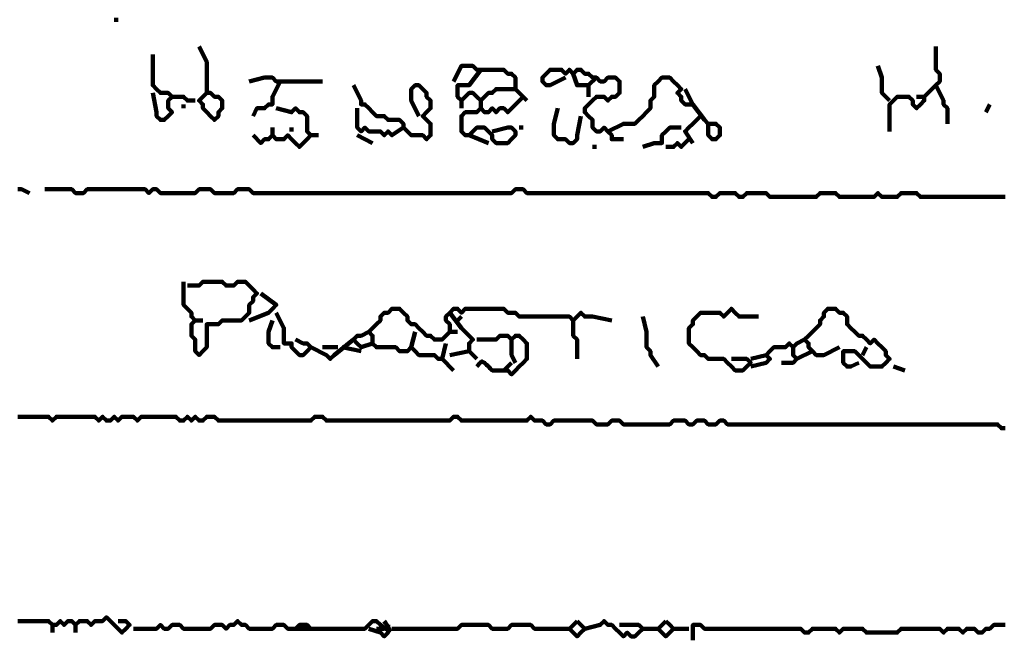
# Model space of a CAD drawing. Header units: metres. Extents: x 1959 to 4131, y 3282 to 4313.
# Tile 269 of 356: x 2432.46 to 2434.82, y 4286.01 to 4287.5. Entities that reach past the tile are written whole.
import ezdxf

# ---------------------------------------------------------------- set-up
doc = ezdxf.new("R2010")
doc.units = ezdxf.units.M
doc.layers.add('P', color=250, linetype='Continuous', lineweight=100)

msp = doc.modelspace()

# ---------------------------------------------------------------- linework, layer by layer
at = {"layer": 'P', "color": 0, "linetype": 'Continuous'}
for points in [[(2432.6909, 4287.4992), (2432.7002, 4287.4992)], [(2432.894, 4287.4346), (2432.9125, 4287.3976), (2432.9125, 4287.3884), (2432.9125, 4287.3792), (2432.9125, 4287.3699), (2432.9125, 4287.3607), (2432.9125, 4287.3515), (2432.9125, 4287.3423), (2432.9125, 4287.333), (2432.9125, 4287.3238), (2432.9217, 4287.3238), (2432.9309, 4287.3146), (2432.9402, 4287.3146), (2432.9494, 4287.3053), (2432.9494, 4287.2961), (2432.9494, 4287.2869), (2432.9402, 4287.2776), (2432.9402, 4287.2684), (2432.9309, 4287.2592), (2432.9217, 4287.2684), (2432.9125, 4287.2776), (2432.9032, 4287.2869), (2432.9032, 4287.2961), (2432.894, 4287.3053), (2432.9125, 4287.3238)], [(2434.6571, 4287.4346), (2434.6571, 4287.3976), (2434.6571, 4287.3884), (2434.6571, 4287.3792), (2434.6663, 4287.3699), (2434.6663, 4287.3607), (2434.6663, 4287.3515), (2434.6571, 4287.3423), (2434.6479, 4287.333), (2434.6386, 4287.3238), (2434.6294, 4287.3146), (2434.6294, 4287.3053), (2434.6202, 4287.2961), (2434.6109, 4287.2869), (2434.6017, 4287.2961), (2434.6017, 4287.3053), (2434.5925, 4287.3146), (2434.5832, 4287.3146), (2434.574, 4287.3146), (2434.5648, 4287.3146), (2434.5556, 4287.3053), (2434.5463, 4287.2961), (2434.5463, 4287.2869), (2434.5463, 4287.2776), (2434.5463, 4287.2315)], [(2432.7832, 4287.4161), (2432.7832, 4287.3792), (2432.7832, 4287.3699), (2432.7832, 4287.3607), (2432.7832, 4287.3515), (2432.7832, 4287.3423), (2432.7925, 4287.333), (2432.8017, 4287.3238), (2432.8109, 4287.3238), (2432.8202, 4287.3238), (2432.8294, 4287.3146), (2432.8202, 4287.3053), (2432.8202, 4287.2961), (2432.8202, 4287.2869), (2432.8294, 4287.2776), (2432.8202, 4287.2684), (2432.8109, 4287.2592), (2432.8017, 4287.2592), (2432.7925, 4287.2684), (2432.7925, 4287.2776), (2432.7832, 4287.3238)], [(2433.5032, 4287.3515), (2433.5217, 4287.3884), (2433.5309, 4287.3884), (2433.5402, 4287.3884), (2433.5494, 4287.3884), (2433.5586, 4287.3792), (2433.5679, 4287.3792), (2433.5771, 4287.3792), (2433.5863, 4287.3792), (2433.5956, 4287.3792), (2433.6048, 4287.3792), (2433.614, 4287.3792), (2433.6232, 4287.3792), (2433.6325, 4287.3699), (2433.6417, 4287.3699), (2433.6509, 4287.3607), (2433.6509, 4287.3515), (2433.6509, 4287.3423), (2433.6509, 4287.333), (2433.6417, 4287.333), (2433.6325, 4287.333), (2433.6232, 4287.333), (2433.614, 4287.333), (2433.6048, 4287.333), (2433.5956, 4287.3238), (2433.5863, 4287.3238), (2433.5771, 4287.3146), (2433.5679, 4287.3053), (2433.5586, 4287.3146), (2433.5494, 4287.3238), (2433.5402, 4287.3238), (2433.5309, 4287.3146), (2433.5217, 4287.3053), (2433.5125, 4287.3146), (2433.5125, 4287.3238), (2433.5125, 4287.333), (2433.5125, 4287.3423), (2433.5217, 4287.3423), (2433.5309, 4287.3423), (2433.5402, 4287.3423), (2433.5679, 4287.3792)], [(2433.7709, 4287.3607), (2433.734, 4287.3423), (2433.7248, 4287.3423), (2433.7156, 4287.3515), (2433.7156, 4287.3607), (2433.7248, 4287.3699), (2433.734, 4287.3792), (2433.7432, 4287.3792), (2433.7525, 4287.3792), (2433.7617, 4287.3792), (2433.7709, 4287.3699), (2433.7802, 4287.3792), (2433.7894, 4287.3699), (2433.7986, 4287.3792), (2433.8079, 4287.3792), (2433.8171, 4287.3699), (2433.8263, 4287.3699), (2433.8356, 4287.3607), (2433.8448, 4287.3607), (2433.854, 4287.3515), (2433.8632, 4287.3515), (2433.8725, 4287.3607), (2433.8817, 4287.3607), (2433.8909, 4287.3607), (2433.9002, 4287.3515), (2433.9002, 4287.3423), (2433.9002, 4287.333), (2433.9002, 4287.3238), (2433.8909, 4287.3146), (2433.8817, 4287.3146), (2433.8725, 4287.3053), (2433.8632, 4287.3146), (2433.854, 4287.3146), (2433.8448, 4287.3146), (2433.8356, 4287.3053), (2433.8263, 4287.2961), (2433.8171, 4287.2869), (2433.8171, 4287.2776), (2433.8263, 4287.2684), (2433.8356, 4287.2592), (2433.8356, 4287.2499), (2433.8356, 4287.2407), (2433.8448, 4287.2315), (2433.854, 4287.2315), (2433.8632, 4287.2407), (2433.8725, 4287.2315), (2433.8817, 4287.2223), (2433.8817, 4287.213), (2433.9094, 4287.213)], [(2434.5186, 4287.3884), (2434.5279, 4287.3607), (2434.5279, 4287.3515), (2434.5279, 4287.3423), (2434.5279, 4287.333), (2434.5279, 4287.3238), (2434.5463, 4287.3053)], [(2433.014, 4287.3515), (2433.0509, 4287.3607), (2433.0602, 4287.3607), (2433.0694, 4287.3607), (2433.0786, 4287.3515), (2433.0879, 4287.3515), (2433.0971, 4287.3515), (2433.1063, 4287.3515), (2433.1156, 4287.3515), (2433.1248, 4287.3515), (2433.134, 4287.3515), (2433.1432, 4287.3515), (2433.1894, 4287.3515)], [(2433.7894, 4287.3699), (2433.7986, 4287.3423), (2433.8079, 4287.3423), (2433.8171, 4287.3423), (2433.8263, 4287.3423), (2433.8263, 4287.333), (2433.8263, 4287.3146)], [(2433.8448, 4287.3607), (2433.8263, 4287.3423)], [(2433.8725, 4287.2315), (2433.9094, 4287.2499), (2433.9186, 4287.2499), (2433.9279, 4287.2499), (2433.9371, 4287.2499), (2433.9463, 4287.2592), (2433.9556, 4287.2684), (2433.9648, 4287.2776), (2433.974, 4287.2869), (2433.974, 4287.2961), (2433.974, 4287.3053), (2433.9832, 4287.3146), (2433.9832, 4287.3238), (2433.9832, 4287.333), (2433.9832, 4287.3423), (2433.9925, 4287.3515), (2434.0017, 4287.3607), (2434.0109, 4287.3607), (2434.0202, 4287.3607), (2434.0294, 4287.3515), (2434.0386, 4287.3423), (2434.0479, 4287.333), (2434.0386, 4287.3238), (2434.0479, 4287.3146), (2434.0479, 4287.3053), (2434.0571, 4287.2961), (2434.0663, 4287.2961), (2434.0756, 4287.2961), (2434.0571, 4287.333)], [(2433.0879, 4287.3515), (2433.0694, 4287.3146), (2433.0694, 4287.3053), (2433.0694, 4287.2961), (2433.0602, 4287.2961), (2433.0509, 4287.2869), (2433.0417, 4287.2869), (2433.0325, 4287.2869), (2433.0232, 4287.2684)], [(2433.2632, 4287.3423), (2433.2817, 4287.3053), (2433.2817, 4287.2961), (2433.2909, 4287.2961), (2433.3002, 4287.2869), (2433.3094, 4287.2776), (2433.3186, 4287.2684), (2433.3279, 4287.2684), (2433.3371, 4287.2684), (2433.3463, 4287.2592), (2433.3556, 4287.2592), (2433.3648, 4287.2592), (2433.374, 4287.2592), (2433.3832, 4287.2499), (2433.3832, 4287.2407), (2433.3925, 4287.2315), (2433.4017, 4287.2223), (2433.4109, 4287.2223), (2433.4202, 4287.2223), (2433.4294, 4287.2223), (2433.4386, 4287.213), (2433.4479, 4287.2223), (2433.4479, 4287.2315), (2433.4479, 4287.2407), (2433.4479, 4287.2499), (2433.4386, 4287.2592), (2433.4294, 4287.2684), (2433.4386, 4287.2776), (2433.4479, 4287.2869), (2433.4479, 4287.2961), (2433.4479, 4287.3053), (2433.4386, 4287.3146), (2433.4386, 4287.3238), (2433.4294, 4287.333), (2433.4202, 4287.3423), (2433.4109, 4287.3423), (2433.4017, 4287.333), (2433.4017, 4287.3238), (2433.4017, 4287.3146), (2433.4017, 4287.3053), (2433.4202, 4287.2684)], [(2433.6509, 4287.333), (2433.6786, 4287.3053)], [(2434.6571, 4287.3423), (2434.6756, 4287.3053), (2434.6756, 4287.2961), (2434.6848, 4287.2869), (2434.6848, 4287.2499)], [(2432.8294, 4287.3146), (2432.8479, 4287.3146), (2432.8571, 4287.3146), (2432.8663, 4287.3053), (2432.8848, 4287.3053)], [(2433.6694, 4287.3146), (2433.6325, 4287.2776), (2433.6232, 4287.2869), (2433.614, 4287.2869), (2433.6048, 4287.2776), (2433.5956, 4287.2869), (2433.5863, 4287.2776), (2433.5771, 4287.2776), (2433.5679, 4287.2869), (2433.5586, 4287.2776), (2433.5494, 4287.2776), (2433.5402, 4287.2776), (2433.5309, 4287.2776), (2433.5217, 4287.2684), (2433.5217, 4287.2592), (2433.5217, 4287.2499), (2433.5217, 4287.2407), (2433.5217, 4287.2315), (2433.5309, 4287.2223), (2433.5402, 4287.2223), (2433.5494, 4287.2315), (2433.5586, 4287.2407), (2433.5679, 4287.2407), (2433.5771, 4287.2407), (2433.5863, 4287.2315), (2433.5956, 4287.2223), (2433.5956, 4287.213), (2433.6048, 4287.2038), (2433.614, 4287.2038), (2433.6232, 4287.2038), (2433.6325, 4287.2038), (2433.6417, 4287.213), (2433.6509, 4287.2223), (2433.6509, 4287.2315), (2433.6417, 4287.2407), (2433.6325, 4287.2407), (2433.5956, 4287.2315)], [(2433.5217, 4287.3053), (2433.5217, 4287.2869)], [(2433.5679, 4287.3053), (2433.5679, 4287.2869)], [(2434.6109, 4287.3146), (2434.6294, 4287.3146)], [(2432.8571, 4287.2961), (2432.8571, 4287.2869)], [(2433.0786, 4287.2869), (2433.1156, 4287.2776), (2433.1248, 4287.2869), (2433.134, 4287.2776), (2433.1432, 4287.2776), (2433.1525, 4287.2684), (2433.1525, 4287.2592), (2433.1525, 4287.2499), (2433.1525, 4287.2407), (2433.1525, 4287.2315), (2433.1617, 4287.2223), (2433.1525, 4287.213), (2433.1432, 4287.2038), (2433.134, 4287.1946), (2433.1248, 4287.2038), (2433.1156, 4287.213), (2433.1063, 4287.2223), (2433.0971, 4287.213), (2433.0879, 4287.213), (2433.0786, 4287.213), (2433.0694, 4287.2223), (2433.0602, 4287.213), (2433.0509, 4287.213), (2433.0417, 4287.2038), (2433.0232, 4287.2223)], [(2433.2725, 4287.2869), (2433.2725, 4287.2499), (2433.2725, 4287.2407), (2433.2817, 4287.2315), (2433.2909, 4287.2407), (2433.3002, 4287.2315), (2433.3094, 4287.2315), (2433.3186, 4287.2315), (2433.3279, 4287.2315), (2433.3371, 4287.2223), (2433.3463, 4287.2315), (2433.3556, 4287.2223), (2433.3832, 4287.2407)], [(2433.7525, 4287.2869), (2433.7432, 4287.2499), (2433.7432, 4287.2407), (2433.7432, 4287.2315), (2433.7432, 4287.2223), (2433.7525, 4287.213), (2433.7617, 4287.213), (2433.7709, 4287.213), (2433.7802, 4287.2038), (2433.7894, 4287.2038), (2433.7986, 4287.213), (2433.7986, 4287.2223), (2433.8079, 4287.2684)], [(2434.0756, 4287.2961), (2434.1032, 4287.2592), (2434.1125, 4287.2499), (2434.1217, 4287.2499), (2434.1309, 4287.2499), (2434.1402, 4287.2407), (2434.1402, 4287.2315), (2434.1402, 4287.2223), (2434.1309, 4287.213), (2434.1217, 4287.213), (2434.1125, 4287.2223), (2434.1125, 4287.2315), (2434.1125, 4287.2499)], [(2434.7863, 4287.2961), (2434.7771, 4287.2776)], [(2434.094, 4287.2684), (2434.0756, 4287.2499), (2434.0663, 4287.2407), (2434.0571, 4287.2315), (2434.0756, 4287.2038)], [(2433.0694, 4287.2407), (2433.0694, 4287.2223)], [(2433.1156, 4287.2407), (2433.1156, 4287.2315)], [(2433.6602, 4287.2407), (2433.6694, 4287.2407)], [(2433.9556, 4287.1946), (2433.9832, 4287.2038), (2433.9925, 4287.2038), (2434.0017, 4287.2038), (2434.0017, 4287.213), (2434.0017, 4287.2223), (2434.0109, 4287.2315), (2434.0202, 4287.2407), (2434.0479, 4287.2407)], [(2433.1617, 4287.2223), (2433.1802, 4287.2223)], [(2433.2725, 4287.2223), (2433.3094, 4287.2038)], [(2433.5402, 4287.2223), (2433.5863, 4287.2038)], [(2434.0663, 4287.213), (2434.0479, 4287.1946), (2434.0386, 4287.2038), (2434.0294, 4287.1946), (2434.0109, 4287.1946)], [(2433.8356, 4287.1946), (2433.8448, 4287.1946)], [(2432.4602, 4287.093), (2432.4694, 4287.093), (2432.4879, 4287.0838)], [(2432.5248, 4287.093), (2432.5617, 4287.093), (2432.5709, 4287.093), (2432.5802, 4287.093), (2432.5894, 4287.093), (2432.5986, 4287.0838), (2432.6079, 4287.0838), (2432.6171, 4287.0838), (2432.6263, 4287.093), (2432.6356, 4287.093), (2432.6448, 4287.093), (2432.654, 4287.093), (2432.6632, 4287.093), (2432.6725, 4287.093), (2432.6817, 4287.093), (2432.6909, 4287.093), (2432.7002, 4287.093), (2432.7094, 4287.093), (2432.7186, 4287.093), (2432.7279, 4287.093), (2432.7371, 4287.093), (2432.7463, 4287.093), (2432.7556, 4287.093), (2432.7648, 4287.093), (2432.774, 4287.0838), (2432.7832, 4287.093), (2432.7925, 4287.093), (2432.8017, 4287.0838), (2432.8109, 4287.0838), (2432.8202, 4287.0838), (2432.8294, 4287.0838), (2432.8386, 4287.0838), (2432.8479, 4287.0838), (2432.8571, 4287.0838), (2432.8663, 4287.0838), (2432.8756, 4287.0838), (2432.8848, 4287.0838), (2432.894, 4287.093), (2432.9032, 4287.093), (2432.9125, 4287.093), (2432.9217, 4287.093), (2432.9309, 4287.0838), (2432.9402, 4287.0838), (2432.9494, 4287.0838), (2432.9586, 4287.0838), (2432.9679, 4287.0838), (2432.9771, 4287.0838), (2432.9863, 4287.093), (2432.9956, 4287.093), (2433.0048, 4287.093), (2433.014, 4287.093), (2433.0232, 4287.0838), (2433.0325, 4287.0838), (2433.0417, 4287.0838), (2433.0509, 4287.0838), (2433.0602, 4287.0838), (2433.0694, 4287.0838), (2433.0786, 4287.0838), (2433.0879, 4287.0838), (2433.0971, 4287.0838), (2433.1063, 4287.0838), (2433.1156, 4287.0838), (2433.1248, 4287.0838), (2433.134, 4287.0838), (2433.1432, 4287.0838), (2433.1525, 4287.0838), (2433.1617, 4287.0838), (2433.1709, 4287.0838), (2433.1802, 4287.0838), (2433.1894, 4287.0838), (2433.1986, 4287.0838), (2433.2079, 4287.0838), (2433.2171, 4287.0838), (2433.2263, 4287.0838), (2433.2356, 4287.0838), (2433.2448, 4287.0838), (2433.254, 4287.0838), (2433.2632, 4287.0838), (2433.2725, 4287.0838), (2433.2817, 4287.0838), (2433.2909, 4287.0838), (2433.3002, 4287.0838), (2433.3094, 4287.0838), (2433.3186, 4287.0838), (2433.3279, 4287.0838), (2433.3371, 4287.0838), (2433.3463, 4287.0838), (2433.3556, 4287.0838), (2433.3648, 4287.0838), (2433.374, 4287.0838), (2433.3832, 4287.0838), (2433.3925, 4287.0838), (2433.4017, 4287.0838), (2433.4109, 4287.0838), (2433.4202, 4287.0838), (2433.4294, 4287.0838), (2433.4386, 4287.0838), (2433.4479, 4287.0838), (2433.4571, 4287.0838), (2433.4663, 4287.0838), (2433.4756, 4287.0838), (2433.4848, 4287.0838), (2433.494, 4287.0838), (2433.5032, 4287.0838), (2433.5125, 4287.0838), (2433.5217, 4287.0838), (2433.5309, 4287.0838), (2433.5402, 4287.0838), (2433.5494, 4287.0838), (2433.5586, 4287.0838), (2433.5679, 4287.0838), (2433.5771, 4287.0838), (2433.5863, 4287.0838), (2433.5956, 4287.0838), (2433.6048, 4287.0838), (2433.614, 4287.0838), (2433.6232, 4287.0838), (2433.6325, 4287.0838), (2433.6417, 4287.0838), (2433.6509, 4287.093), (2433.6602, 4287.093), (2433.6694, 4287.093), (2433.6786, 4287.0838), (2433.6879, 4287.0838), (2433.6971, 4287.0838), (2433.7063, 4287.0838), (2433.7156, 4287.0838), (2433.7248, 4287.0838), (2433.734, 4287.0838), (2433.7432, 4287.0838), (2433.7525, 4287.0838), (2433.7617, 4287.0838), (2433.7709, 4287.0838), (2433.7802, 4287.0838), (2433.7894, 4287.0838), (2433.7986, 4287.0838), (2433.8079, 4287.0838), (2433.8171, 4287.0838), (2433.8263, 4287.0838), (2433.8356, 4287.0838), (2433.8448, 4287.0838), (2433.854, 4287.0838), (2433.8632, 4287.0838), (2433.8725, 4287.0838), (2433.8817, 4287.0838), (2433.8909, 4287.0838), (2433.9002, 4287.0838), (2433.9094, 4287.0838), (2433.9186, 4287.0838), (2433.9279, 4287.0838), (2433.9371, 4287.0838), (2433.9463, 4287.0838), (2433.9556, 4287.0838), (2433.9648, 4287.0838), (2433.974, 4287.0838), (2433.9832, 4287.0838), (2433.9925, 4287.0838), (2434.0017, 4287.0838), (2434.0109, 4287.0838), (2434.0202, 4287.0838), (2434.0294, 4287.0838), (2434.0386, 4287.0838), (2434.0479, 4287.0838), (2434.0571, 4287.0838), (2434.0663, 4287.0838), (2434.0756, 4287.0838), (2434.0848, 4287.0838), (2434.094, 4287.0838), (2434.1032, 4287.0838), (2434.1125, 4287.0838), (2434.1217, 4287.0746), (2434.1309, 4287.0746), (2434.1402, 4287.0838), (2434.1494, 4287.0838), (2434.1586, 4287.0838), (2434.1679, 4287.0838), (2434.1771, 4287.0838), (2434.1863, 4287.0746), (2434.1956, 4287.0746), (2434.2048, 4287.0838), (2434.214, 4287.0838), (2434.2232, 4287.0838), (2434.2325, 4287.0838), (2434.2417, 4287.0838), (2434.2509, 4287.0838), (2434.2602, 4287.0746), (2434.2694, 4287.0746), (2434.2786, 4287.0746), (2434.2879, 4287.0746), (2434.2971, 4287.0746), (2434.3063, 4287.0746), (2434.3156, 4287.0746), (2434.3248, 4287.0746), (2434.334, 4287.0746), (2434.3432, 4287.0746), (2434.3525, 4287.0746), (2434.3617, 4287.0746), (2434.3709, 4287.0746), (2434.3802, 4287.0838), (2434.3894, 4287.0838), (2434.3986, 4287.0838), (2434.4079, 4287.0838), (2434.4171, 4287.0838), (2434.4263, 4287.0746), (2434.4356, 4287.0746), (2434.4448, 4287.0746), (2434.454, 4287.0746), (2434.4632, 4287.0746), (2434.4725, 4287.0746), (2434.4817, 4287.0746), (2434.4909, 4287.0746), (2434.5002, 4287.0746), (2434.5094, 4287.0746), (2434.5186, 4287.0838), (2434.5279, 4287.0746), (2434.5371, 4287.0746), (2434.5463, 4287.0746), (2434.5556, 4287.0746), (2434.5648, 4287.0746), (2434.574, 4287.0838), (2434.5832, 4287.0838), (2434.5925, 4287.0838), (2434.6017, 4287.0838), (2434.6109, 4287.0838), (2434.6202, 4287.0746), (2434.6294, 4287.0746), (2434.6386, 4287.0746), (2434.6479, 4287.0746), (2434.6571, 4287.0746), (2434.6663, 4287.0746), (2434.6756, 4287.0746), (2434.6848, 4287.0746), (2434.694, 4287.0746), (2434.7032, 4287.0746), (2434.7125, 4287.0746), (2434.7217, 4287.0746), (2434.7309, 4287.0746), (2434.7402, 4287.0746), (2434.7494, 4287.0746), (2434.7586, 4287.0746), (2434.7679, 4287.0746), (2434.7771, 4287.0746), (2434.7863, 4287.0746), (2434.7956, 4287.0746), (2434.8048, 4287.0746), (2434.814, 4287.0746), (2434.8232, 4287.0746)], [(2432.8571, 4286.8715), (2432.8571, 4286.8346), (2432.8571, 4286.8253), (2432.8571, 4286.8161), (2432.8663, 4286.8069), (2432.8756, 4286.7976), (2432.8756, 4286.7884), (2432.8848, 4286.7792), (2432.8756, 4286.7699), (2432.8756, 4286.7607), (2432.8756, 4286.7515), (2432.8756, 4286.7423), (2432.8848, 4286.733), (2432.8848, 4286.7238), (2432.8848, 4286.7146), (2432.8848, 4286.7053), (2432.894, 4286.6961), (2432.9032, 4286.7053), (2432.9125, 4286.7146), (2432.9125, 4286.7238), (2432.9125, 4286.733), (2432.9125, 4286.7423), (2432.9125, 4286.7515), (2432.9125, 4286.7607), (2432.9125, 4286.7699), (2432.9217, 4286.7699), (2432.9309, 4286.7699), (2432.9402, 4286.7699), (2432.9494, 4286.7792), (2432.9586, 4286.7792), (2432.9679, 4286.7792), (2432.9771, 4286.7792), (2432.9863, 4286.7792), (2432.9956, 4286.7792), (2433.0048, 4286.7884), (2433.014, 4286.7976), (2433.014, 4286.8069), (2433.014, 4286.8161), (2433.0232, 4286.8253), (2433.0232, 4286.8346), (2433.0325, 4286.8438), (2433.0232, 4286.853), (2433.014, 4286.8623), (2433.0048, 4286.8715), (2432.9956, 4286.8715), (2432.9863, 4286.8715), (2432.9771, 4286.8623), (2432.9679, 4286.8623), (2432.9586, 4286.8623), (2432.9494, 4286.8715), (2432.9402, 4286.8715), (2432.9309, 4286.8715), (2432.9217, 4286.8715), (2432.9125, 4286.8715), (2432.9032, 4286.8715), (2432.894, 4286.8623), (2432.8663, 4286.8623)], [(2433.0417, 4286.8438), (2433.0786, 4286.8161), (2433.0694, 4286.8069), (2433.0602, 4286.7976), (2433.014, 4286.7792)], [(2433.0786, 4286.7976), (2433.0971, 4286.7607), (2433.0971, 4286.7515), (2433.0971, 4286.7423), (2433.0971, 4286.733), (2433.0971, 4286.7238), (2433.1063, 4286.7238), (2433.1156, 4286.7238), (2433.1156, 4286.7146), (2433.1248, 4286.7053), (2433.134, 4286.6961), (2433.1432, 4286.6961), (2433.1525, 4286.7053), (2433.1617, 4286.7146), (2433.1525, 4286.7238), (2433.1432, 4286.7238), (2433.1248, 4286.733)], [(2433.4848, 4286.7238), (2433.4756, 4286.6869), (2433.4663, 4286.6869), (2433.4571, 4286.6961), (2433.4479, 4286.6961), (2433.4386, 4286.6961), (2433.4294, 4286.6961), (2433.4202, 4286.6961), (2433.4109, 4286.7053), (2433.4017, 4286.7146), (2433.3925, 4286.7053), (2433.3832, 4286.7053), (2433.374, 4286.7053), (2433.3648, 4286.7146), (2433.3556, 4286.7146), (2433.3463, 4286.7146), (2433.3371, 4286.7146), (2433.3279, 4286.7146), (2433.3186, 4286.7146), (2433.3094, 4286.7238), (2433.3094, 4286.733), (2433.3094, 4286.7423), (2433.3002, 4286.7515), (2433.3094, 4286.7607), (2433.3186, 4286.7699), (2433.3279, 4286.7792), (2433.3279, 4286.7884), (2433.3371, 4286.7976), (2433.3463, 4286.7976), (2433.3556, 4286.8069), (2433.3648, 4286.8069), (2433.374, 4286.8069), (2433.3832, 4286.7976), (2433.3925, 4286.7884), (2433.3925, 4286.7792), (2433.4017, 4286.7699), (2433.4109, 4286.7699), (2433.4202, 4286.7607), (2433.4294, 4286.7515), (2433.4386, 4286.7423), (2433.4479, 4286.7423), (2433.4571, 4286.733), (2433.4663, 4286.733), (2433.4756, 4286.733), (2433.4848, 4286.7423), (2433.494, 4286.7515), (2433.494, 4286.7607), (2433.494, 4286.7699), (2433.4848, 4286.7792), (2433.4848, 4286.7884), (2433.494, 4286.7976), (2433.5032, 4286.8069), (2433.5125, 4286.8069), (2433.5217, 4286.7976), (2433.5309, 4286.8069), (2433.5402, 4286.8069), (2433.5494, 4286.8069), (2433.5586, 4286.8069), (2433.5679, 4286.8069), (2433.5771, 4286.8069), (2433.5863, 4286.8069), (2433.5956, 4286.8069), (2433.6048, 4286.8069), (2433.614, 4286.8069), (2433.6232, 4286.8069), (2433.6325, 4286.7976), (2433.6417, 4286.7976), (2433.6509, 4286.7976), (2433.6602, 4286.7884), (2433.6694, 4286.7884), (2433.6786, 4286.7884), (2433.6879, 4286.7884), (2433.6971, 4286.7884), (2433.7063, 4286.7884), (2433.7156, 4286.7884), (2433.7248, 4286.7884), (2433.734, 4286.7884), (2433.7432, 4286.7884), (2433.7525, 4286.7884), (2433.7617, 4286.7884), (2433.7709, 4286.7884), (2433.7802, 4286.7884), (2433.7894, 4286.7792), (2433.7986, 4286.7884), (2433.8079, 4286.7976), (2433.8171, 4286.7884), (2433.8263, 4286.7884), (2433.8356, 4286.7884), (2433.8817, 4286.7792)], [(2433.494, 4286.7976), (2433.5217, 4286.7607), (2433.5309, 4286.7515), (2433.5402, 4286.7423), (2433.5494, 4286.733), (2433.5402, 4286.7238), (2433.5402, 4286.7146), (2433.5402, 4286.7053), (2433.494, 4286.6961)], [(2433.5217, 4286.7884), (2433.5125, 4286.7792)], [(2433.9556, 4286.7884), (2433.9648, 4286.7515), (2433.9648, 4286.7423), (2433.9648, 4286.733), (2433.9648, 4286.7238), (2433.9648, 4286.7146), (2433.974, 4286.7053), (2433.974, 4286.6961), (2433.9925, 4286.6684)], [(2434.1679, 4286.6869), (2434.2048, 4286.6869), (2434.214, 4286.6776), (2434.2048, 4286.6684), (2434.1956, 4286.6592), (2434.1863, 4286.6592), (2434.1771, 4286.6592), (2434.1679, 4286.6684), (2434.1586, 4286.6776), (2434.1494, 4286.6869), (2434.1402, 4286.6869), (2434.1309, 4286.6869), (2434.1217, 4286.6869), (2434.1125, 4286.6869), (2434.1032, 4286.6961), (2434.094, 4286.6961), (2434.0848, 4286.7053), (2434.0756, 4286.7146), (2434.0663, 4286.7238), (2434.0663, 4286.733), (2434.0663, 4286.7423), (2434.0663, 4286.7515), (2434.0663, 4286.7607), (2434.0756, 4286.7699), (2434.0756, 4286.7792), (2434.0848, 4286.7884), (2434.094, 4286.7976), (2434.1032, 4286.7976), (2434.1125, 4286.7976), (2434.1217, 4286.7976), (2434.1309, 4286.7976), (2434.1402, 4286.7976), (2434.1494, 4286.7884), (2434.1586, 4286.7976), (2434.1679, 4286.8069), (2434.1771, 4286.7976), (2434.1863, 4286.7884), (2434.1956, 4286.7884), (2434.2048, 4286.7884), (2434.214, 4286.7884), (2434.2325, 4286.7884)], [(2434.4263, 4286.7146), (2434.3894, 4286.6961), (2434.3802, 4286.6961), (2434.3709, 4286.6961), (2434.3617, 4286.7053), (2434.3525, 4286.7146), (2434.3525, 4286.7238), (2434.3432, 4286.733), (2434.3525, 4286.7423), (2434.3617, 4286.7515), (2434.3709, 4286.7607), (2434.3802, 4286.7699), (2434.3802, 4286.7792), (2434.3894, 4286.7884), (2434.3894, 4286.7976), (2434.3986, 4286.8069), (2434.4079, 4286.8069), (2434.4171, 4286.8069), (2434.4263, 4286.7976), (2434.4356, 4286.7976), (2434.4448, 4286.7884), (2434.4448, 4286.7792), (2434.4448, 4286.7699), (2434.454, 4286.7607), (2434.4632, 4286.7515), (2434.4725, 4286.7423), (2434.4817, 4286.7423), (2434.4909, 4286.733), (2434.5002, 4286.7238), (2434.5094, 4286.733), (2434.5186, 4286.7238), (2434.5279, 4286.7146), (2434.5371, 4286.7053), (2434.5371, 4286.6961), (2434.5463, 4286.6869), (2434.5371, 4286.6776), (2434.5279, 4286.6684), (2434.5186, 4286.6684), (2434.5094, 4286.6684), (2434.5002, 4286.6684), (2434.4909, 4286.6776), (2434.4817, 4286.6869), (2434.4725, 4286.6961), (2434.4632, 4286.7053), (2434.454, 4286.7053), (2434.4448, 4286.7053), (2434.4356, 4286.7053), (2434.4356, 4286.6961), (2434.4356, 4286.6869), (2434.4356, 4286.6776), (2434.4448, 4286.6684), (2434.454, 4286.6684), (2434.4725, 4286.6776)], [(2432.8848, 4286.7792), (2432.9032, 4286.7792)], [(2433.0694, 4286.7792), (2433.0602, 4286.7515), (2433.0602, 4286.7423), (2433.0602, 4286.733), (2433.0602, 4286.7238), (2433.0694, 4286.7146), (2433.0879, 4286.7146)], [(2433.7894, 4286.7792), (2433.7894, 4286.7423), (2433.7986, 4286.733), (2433.7986, 4286.7238), (2433.7986, 4286.6869)], [(2433.3094, 4286.7238), (2433.2817, 4286.7146), (2433.2725, 4286.7238), (2433.2632, 4286.733), (2433.2725, 4286.7423), (2433.2817, 4286.7423), (2433.3002, 4286.7515)], [(2433.4109, 4286.7515), (2433.4017, 4286.7146)], [(2433.494, 4286.7515), (2433.5125, 4286.7515)], [(2433.5586, 4286.733), (2433.5956, 4286.733), (2433.6048, 4286.733), (2433.614, 4286.7423), (2433.6232, 4286.7423), (2433.6325, 4286.7423), (2433.6417, 4286.733), (2433.6509, 4286.7423), (2433.6602, 4286.7423), (2433.6694, 4286.733), (2433.6786, 4286.7238), (2433.6786, 4286.7146), (2433.6786, 4286.7053), (2433.6786, 4286.6961), (2433.6786, 4286.6869), (2433.6694, 4286.6776), (2433.6602, 4286.6684), (2433.6509, 4286.6592), (2433.6417, 4286.6499), (2433.6325, 4286.6592), (2433.6232, 4286.6592), (2433.614, 4286.6592), (2433.6048, 4286.6592), (2433.5956, 4286.6592), (2433.5909, 4286.6638), (2433.5879, 4286.6669), (2433.5848, 4286.6699), (2433.5817, 4286.673), (2433.5771, 4286.6776), (2433.574, 4286.6792), (2433.5709, 4286.6807), (2433.5679, 4286.6792), (2433.5632, 4286.6746), (2433.5617, 4286.6715), (2433.5586, 4286.6684)], [(2433.1617, 4286.7146), (2433.1986, 4286.6961), (2433.2079, 4286.6869), (2433.2171, 4286.6961), (2433.2632, 4286.733)], [(2433.6417, 4286.733), (2433.6417, 4286.7146), (2433.6417, 4286.7053), (2433.6417, 4286.6961), (2433.6509, 4286.6776)], [(2434.214, 4286.6684), (2434.2509, 4286.6776), (2434.2602, 4286.6869), (2434.2509, 4286.6961), (2434.2602, 4286.7053), (2434.2694, 4286.7146), (2434.2786, 4286.7146), (2434.2879, 4286.7146), (2434.2971, 4286.7146), (2434.3063, 4286.7238), (2434.3156, 4286.7146), (2434.3248, 4286.7238), (2434.3432, 4286.733)], [(2433.1894, 4286.7146), (2433.2263, 4286.7146)], [(2433.2356, 4286.7146), (2433.2817, 4286.7053)], [(2433.5402, 4286.7053), (2433.5586, 4286.6869)], [(2434.214, 4286.6869), (2434.2509, 4286.6961)], [(2434.3156, 4286.7146), (2434.3156, 4286.6961), (2434.3248, 4286.6869), (2434.3156, 4286.6776), (2434.2879, 4286.6776)], [(2434.3617, 4286.7053), (2434.3248, 4286.6869)], [(2434.4909, 4286.7146), (2434.4817, 4286.6961)], [(2433.4756, 4286.6869), (2433.5032, 4286.6592)], [(2433.6417, 4286.6776), (2433.6232, 4286.6592)], [(2434.5556, 4286.6684), (2434.5832, 4286.6592)], [(2432.4602, 4286.5484), (2432.4694, 4286.5484), (2432.4786, 4286.5484), (2432.4879, 4286.5484), (2432.4971, 4286.5484), (2432.5063, 4286.5484), (2432.5156, 4286.5484), (2432.5248, 4286.5484), (2432.534, 4286.5484), (2432.5432, 4286.5392), (2432.5525, 4286.5484), (2432.5617, 4286.5484), (2432.5709, 4286.5484), (2432.5802, 4286.5484), (2432.5894, 4286.5484), (2432.5986, 4286.5484), (2432.6079, 4286.5484), (2432.6171, 4286.5484), (2432.6263, 4286.5484), (2432.6356, 4286.5484), (2432.6448, 4286.5484), (2432.654, 4286.5392), (2432.6632, 4286.5484), (2432.6725, 4286.5392), (2432.6817, 4286.5392), (2432.6909, 4286.5484), (2432.7002, 4286.5392), (2432.7094, 4286.5484), (2432.7186, 4286.5484), (2432.7279, 4286.5484), (2432.7371, 4286.5484), (2432.7463, 4286.5392), (2432.7556, 4286.5484), (2432.7648, 4286.5484), (2432.774, 4286.5484), (2432.7832, 4286.5484), (2432.7925, 4286.5484), (2432.8017, 4286.5484), (2432.8109, 4286.5484), (2432.8202, 4286.5484), (2432.8294, 4286.5484), (2432.8386, 4286.5484), (2432.8479, 4286.5392), (2432.8571, 4286.5392), (2432.8663, 4286.5484), (2432.8756, 4286.5392), (2432.8848, 4286.5484), (2432.894, 4286.5392), (2432.9032, 4286.5392), (2432.9125, 4286.5484), (2432.9217, 4286.5484), (2432.9309, 4286.5484), (2432.9402, 4286.5392), (2432.9494, 4286.5392), (2432.9586, 4286.5392), (2432.9679, 4286.5392), (2432.9771, 4286.5392), (2432.9863, 4286.5392), (2432.9956, 4286.5392), (2433.0048, 4286.5392), (2433.014, 4286.5392), (2433.0232, 4286.5392), (2433.0325, 4286.5392), (2433.0417, 4286.5392), (2433.0509, 4286.5392), (2433.0602, 4286.5392), (2433.0694, 4286.5392), (2433.0786, 4286.5392), (2433.0879, 4286.5392), (2433.0971, 4286.5392), (2433.1063, 4286.5392), (2433.1156, 4286.5392), (2433.1248, 4286.5392), (2433.134, 4286.5392), (2433.1432, 4286.5392), (2433.1525, 4286.5392), (2433.1617, 4286.5392), (2433.1709, 4286.5484), (2433.1802, 4286.5484), (2433.1894, 4286.5484), (2433.1986, 4286.5392), (2433.2079, 4286.5392), (2433.2171, 4286.5392), (2433.2263, 4286.5392), (2433.2356, 4286.5392), (2433.2448, 4286.5392), (2433.254, 4286.5392), (2433.2632, 4286.5392), (2433.2725, 4286.5392), (2433.2817, 4286.5392), (2433.2909, 4286.5392), (2433.3002, 4286.5392), (2433.3094, 4286.5392), (2433.3186, 4286.5392), (2433.3279, 4286.5392), (2433.3371, 4286.5392), (2433.3463, 4286.5392), (2433.3556, 4286.5392), (2433.3648, 4286.5392), (2433.374, 4286.5392), (2433.3832, 4286.5392), (2433.3925, 4286.5392), (2433.4017, 4286.5392), (2433.4109, 4286.5392), (2433.4202, 4286.5392), (2433.4294, 4286.5392), (2433.4386, 4286.5392), (2433.4479, 4286.5392), (2433.4571, 4286.5392), (2433.4663, 4286.5392), (2433.4756, 4286.5392), (2433.4848, 4286.5392), (2433.494, 4286.5392), (2433.5032, 4286.5484), (2433.5125, 4286.5484), (2433.5217, 4286.5392), (2433.5309, 4286.5392), (2433.5402, 4286.5392), (2433.5494, 4286.5392), (2433.5586, 4286.5392), (2433.5679, 4286.5392), (2433.5771, 4286.5392), (2433.5863, 4286.5392), (2433.5956, 4286.5392), (2433.6048, 4286.5392), (2433.614, 4286.5392), (2433.6232, 4286.5392), (2433.6325, 4286.5392), (2433.6417, 4286.5392), (2433.6509, 4286.5392), (2433.6602, 4286.5392), (2433.6694, 4286.5392), (2433.6786, 4286.5392), (2433.6879, 4286.5484), (2433.6971, 4286.5392), (2433.7063, 4286.5392), (2433.7156, 4286.5392), (2433.7248, 4286.5299), (2433.734, 4286.5299), (2433.7432, 4286.5392), (2433.7525, 4286.5392), (2433.7617, 4286.5392), (2433.7709, 4286.5392), (2433.7802, 4286.5392), (2433.7894, 4286.5392), (2433.7986, 4286.5392), (2433.8079, 4286.5392), (2433.8171, 4286.5392), (2433.8263, 4286.5392), (2433.8356, 4286.5392), (2433.8448, 4286.5299), (2433.854, 4286.5299), (2433.8632, 4286.5299), (2433.8725, 4286.5299), (2433.8817, 4286.5392), (2433.8909, 4286.5392), (2433.9002, 4286.5392), (2433.9094, 4286.5299), (2433.9186, 4286.5299), (2433.9279, 4286.5299), (2433.9371, 4286.5299), (2433.9463, 4286.5299), (2433.9556, 4286.5299), (2433.9648, 4286.5299), (2433.974, 4286.5299), (2433.9832, 4286.5299), (2433.9925, 4286.5299), (2434.0017, 4286.5299), (2434.0109, 4286.5299), (2434.0202, 4286.5299), (2434.0294, 4286.5392), (2434.0386, 4286.5392), (2434.0479, 4286.5392), (2434.0571, 4286.5392), (2434.0663, 4286.5299), (2434.0756, 4286.5299), (2434.0848, 4286.5392), (2434.094, 4286.5392), (2434.1032, 4286.5392), (2434.1125, 4286.5299), (2434.1217, 4286.5299), (2434.1309, 4286.5299), (2434.1402, 4286.5392), (2434.1494, 4286.5392), (2434.1586, 4286.5299), (2434.1679, 4286.5299), (2434.1771, 4286.5299), (2434.1863, 4286.5299), (2434.1956, 4286.5299), (2434.2048, 4286.5299), (2434.214, 4286.5299), (2434.2232, 4286.5299), (2434.2325, 4286.5299), (2434.2417, 4286.5299), (2434.2509, 4286.5299), (2434.2602, 4286.5299), (2434.2694, 4286.5299), (2434.2786, 4286.5299), (2434.2879, 4286.5299), (2434.2971, 4286.5299), (2434.3063, 4286.5299), (2434.3156, 4286.5299), (2434.3248, 4286.5299), (2434.334, 4286.5299), (2434.3432, 4286.5299), (2434.3525, 4286.5299), (2434.3617, 4286.5299), (2434.3709, 4286.5299), (2434.3802, 4286.5299), (2434.3894, 4286.5299), (2434.3986, 4286.5299), (2434.4079, 4286.5299), (2434.4171, 4286.5299), (2434.4263, 4286.5299), (2434.4356, 4286.5299), (2434.4448, 4286.5299), (2434.454, 4286.5299), (2434.4632, 4286.5299), (2434.4725, 4286.5299), (2434.4817, 4286.5299), (2434.4909, 4286.5299), (2434.5002, 4286.5299), (2434.5094, 4286.5299), (2434.5186, 4286.5299), (2434.5279, 4286.5299), (2434.5371, 4286.5299), (2434.5463, 4286.5299), (2434.5556, 4286.5299), (2434.5648, 4286.5299), (2434.574, 4286.5299), (2434.5832, 4286.5299), (2434.5925, 4286.5299), (2434.6017, 4286.5299), (2434.6109, 4286.5299), (2434.6202, 4286.5299), (2434.6294, 4286.5299), (2434.6386, 4286.5299), (2434.6479, 4286.5299), (2434.6571, 4286.5299), (2434.6663, 4286.5299), (2434.6756, 4286.5299), (2434.6848, 4286.5299), (2434.694, 4286.5299), (2434.7032, 4286.5299), (2434.7125, 4286.5299), (2434.7217, 4286.5299), (2434.7309, 4286.5299), (2434.7402, 4286.5299), (2434.7494, 4286.5299), (2434.7586, 4286.5299), (2434.7679, 4286.5299), (2434.7771, 4286.5299), (2434.7863, 4286.5299), (2434.7956, 4286.5299), (2434.8048, 4286.5299), (2434.814, 4286.5207), (2434.8232, 4286.5207)], [(2432.4602, 4286.0592), (2432.4694, 4286.0592), (2432.4786, 4286.0592), (2432.4879, 4286.0592), (2432.4971, 4286.0592), (2432.5063, 4286.0592), (2432.5156, 4286.0592), (2432.5248, 4286.0592), (2432.534, 4286.0592), (2432.5432, 4286.0499), (2432.5525, 4286.0499), (2432.5617, 4286.0592), (2432.5709, 4286.0499), (2432.5802, 4286.0592), (2432.5894, 4286.0592), (2432.5986, 4286.0499), (2432.6079, 4286.0592), (2432.6171, 4286.0592), (2432.6263, 4286.0592), (2432.6356, 4286.0499), (2432.6448, 4286.0592), (2432.654, 4286.0592), (2432.6632, 4286.0592), (2432.6725, 4286.0684), (2432.6817, 4286.0592), (2432.6909, 4286.0499), (2432.7002, 4286.0407), (2432.7094, 4286.0315), (2432.7186, 4286.0407), (2432.7279, 4286.0499), (2432.7186, 4286.0592), (2432.7002, 4286.0592)], [(2432.7371, 4286.0407), (2432.774, 4286.0407), (2432.7832, 4286.0407), (2432.7925, 4286.0407), (2432.8017, 4286.0499), (2432.8109, 4286.0407), (2432.8202, 4286.0407), (2432.8294, 4286.0499), (2432.8386, 4286.0499), (2432.8479, 4286.0499), (2432.8571, 4286.0407), (2432.8663, 4286.0407), (2432.8756, 4286.0407), (2432.8848, 4286.0407), (2432.894, 4286.0407), (2432.9032, 4286.0407), (2432.9125, 4286.0407), (2432.9217, 4286.0407), (2432.9309, 4286.0499), (2432.9402, 4286.0499), (2432.9494, 4286.0499), (2432.9586, 4286.0407), (2432.9679, 4286.0499), (2432.9771, 4286.0499), (2432.9863, 4286.0592), (2432.9956, 4286.0499), (2433.0048, 4286.0499), (2433.014, 4286.0407), (2433.0232, 4286.0407), (2433.0325, 4286.0407), (2433.0417, 4286.0407), (2433.0509, 4286.0407), (2433.0602, 4286.0407), (2433.0694, 4286.0407), (2433.0786, 4286.0499), (2433.0879, 4286.0499), (2433.0971, 4286.0499), (2433.1063, 4286.0407), (2433.1156, 4286.0407), (2433.1248, 4286.0407), (2433.134, 4286.0499), (2433.1432, 4286.0499), (2433.1525, 4286.0499), (2433.1617, 4286.0407), (2433.1248, 4286.0407)], [(2433.1617, 4286.0407), (2433.1986, 4286.0407), (2433.2079, 4286.0407), (2433.2171, 4286.0407), (2433.2263, 4286.0407), (2433.2356, 4286.0407), (2433.2448, 4286.0407), (2433.254, 4286.0407), (2433.2632, 4286.0407), (2433.2725, 4286.0407), (2433.2817, 4286.0407), (2433.2909, 4286.0407), (2433.3002, 4286.0499), (2433.3094, 4286.0592), (2433.3186, 4286.0592), (2433.3279, 4286.0499), (2433.3325, 4286.0469), (2433.3371, 4286.0438), (2433.3402, 4286.0407), (2433.3432, 4286.0392), (2433.3479, 4286.0361), (2433.3494, 4286.0361), (2433.3494, 4286.0376), (2433.3479, 4286.0423), (2433.3448, 4286.0453), (2433.3432, 4286.0499), (2433.3402, 4286.0546), (2433.3371, 4286.0592)], [(2433.7986, 4286.0592), (2433.8079, 4286.0499), (2433.8171, 4286.0407), (2433.8079, 4286.0315), (2433.7986, 4286.0223), (2433.7894, 4286.0315), (2433.7802, 4286.0407), (2433.7986, 4286.0592)], [(2433.8171, 4286.0407), (2433.854, 4286.0499), (2433.8632, 4286.0592), (2433.8725, 4286.0499), (2433.8817, 4286.0499), (2433.8909, 4286.0407), (2433.9002, 4286.0315), (2433.9094, 4286.0223), (2433.9186, 4286.0315), (2433.9279, 4286.0223), (2433.9371, 4286.0223), (2433.9463, 4286.0315), (2433.9556, 4286.0407), (2433.9463, 4286.0499), (2433.9371, 4286.0499), (2433.9279, 4286.0499), (2433.9002, 4286.0499)], [(2434.0109, 4286.0592), (2434.0202, 4286.0499), (2434.0294, 4286.0407), (2434.0202, 4286.0315), (2434.0109, 4286.0223), (2434.0017, 4286.0315), (2433.9925, 4286.0407), (2434.0109, 4286.0592)], [(2432.5432, 4286.0499), (2432.5432, 4286.0315)], [(2432.5986, 4286.0499), (2432.5986, 4286.0315)], [(2433.3463, 4286.0499), (2433.3463, 4286.0315), (2433.3371, 4286.0223), (2433.3279, 4286.0315), (2433.3002, 4286.0407)], [(2433.3186, 4286.0407), (2433.3371, 4286.0407)], [(2433.3556, 4286.0407), (2433.3925, 4286.0407), (2433.4017, 4286.0407), (2433.4109, 4286.0407), (2433.4202, 4286.0407), (2433.4294, 4286.0407), (2433.4386, 4286.0407), (2433.4479, 4286.0407), (2433.4571, 4286.0407), (2433.4663, 4286.0407), (2433.4756, 4286.0407), (2433.4848, 4286.0407), (2433.494, 4286.0407), (2433.5032, 4286.0407), (2433.5125, 4286.0407), (2433.5217, 4286.0499), (2433.5309, 4286.0499), (2433.5402, 4286.0499), (2433.5494, 4286.0499), (2433.5586, 4286.0499), (2433.5679, 4286.0499), (2433.5771, 4286.0499), (2433.5863, 4286.0499), (2433.5956, 4286.0407), (2433.6048, 4286.0407), (2433.614, 4286.0407), (2433.6232, 4286.0407), (2433.6325, 4286.0407), (2433.6417, 4286.0499), (2433.6509, 4286.0499), (2433.6602, 4286.0499), (2433.6694, 4286.0499), (2433.6786, 4286.0499), (2433.6879, 4286.0499), (2433.6971, 4286.0407), (2433.7063, 4286.0407), (2433.7156, 4286.0407), (2433.7248, 4286.0407), (2433.734, 4286.0407), (2433.7432, 4286.0407), (2433.7802, 4286.0407)], [(2433.9556, 4286.0407), (2433.9925, 4286.0407)], [(2434.0294, 4286.0407), (2434.0663, 4286.0407)], [(2434.0756, 4286.013), (2434.0756, 4286.0499), (2434.0848, 4286.0499), (2434.094, 4286.0499), (2434.1032, 4286.0407), (2434.1125, 4286.0407), (2434.1217, 4286.0407), (2434.1309, 4286.0407), (2434.1402, 4286.0407), (2434.1494, 4286.0407), (2434.1586, 4286.0407), (2434.1679, 4286.0407), (2434.1771, 4286.0407), (2434.1863, 4286.0407), (2434.1956, 4286.0407), (2434.2048, 4286.0407), (2434.214, 4286.0407), (2434.2232, 4286.0407), (2434.2325, 4286.0407), (2434.2417, 4286.0407), (2434.2509, 4286.0407), (2434.2602, 4286.0407), (2434.2694, 4286.0407), (2434.2786, 4286.0407), (2434.2879, 4286.0407), (2434.2971, 4286.0407), (2434.3063, 4286.0407), (2434.3156, 4286.0407), (2434.3248, 4286.0407), (2434.334, 4286.0407), (2434.3432, 4286.0315), (2434.3525, 4286.0315), (2434.3617, 4286.0407), (2434.3709, 4286.0407), (2434.3802, 4286.0407), (2434.3894, 4286.0407), (2434.3986, 4286.0407), (2434.4079, 4286.0407), (2434.4171, 4286.0407), (2434.4263, 4286.0315), (2434.4356, 4286.0407), (2434.4448, 4286.0407), (2434.454, 4286.0407), (2434.4632, 4286.0407), (2434.4725, 4286.0407), (2434.4817, 4286.0407), (2434.4909, 4286.0315), (2434.5002, 4286.0315), (2434.5094, 4286.0315), (2434.5186, 4286.0315), (2434.5279, 4286.0315), (2434.5371, 4286.0315), (2434.5463, 4286.0315), (2434.5556, 4286.0315), (2434.5648, 4286.0315), (2434.574, 4286.0407), (2434.5832, 4286.0407), (2434.5925, 4286.0407), (2434.6017, 4286.0407), (2434.6109, 4286.0407), (2434.6202, 4286.0407), (2434.6294, 4286.0407), (2434.6386, 4286.0407), (2434.6479, 4286.0407), (2434.6571, 4286.0407), (2434.6663, 4286.0407), (2434.6756, 4286.0315), (2434.6848, 4286.0407), (2434.694, 4286.0407), (2434.7032, 4286.0407), (2434.7125, 4286.0407), (2434.7217, 4286.0315), (2434.7309, 4286.0407), (2434.7402, 4286.0407), (2434.7494, 4286.0407), (2434.7586, 4286.0315), (2434.7679, 4286.0315), (2434.7771, 4286.0407), (2434.7863, 4286.0407), (2434.7956, 4286.0499), (2434.8048, 4286.0499), (2434.814, 4286.0499), (2434.8232, 4286.0499)]]:
    msp.add_lwpolyline(points, dxfattribs=at)

doc.saveas('drawing.dxf')
